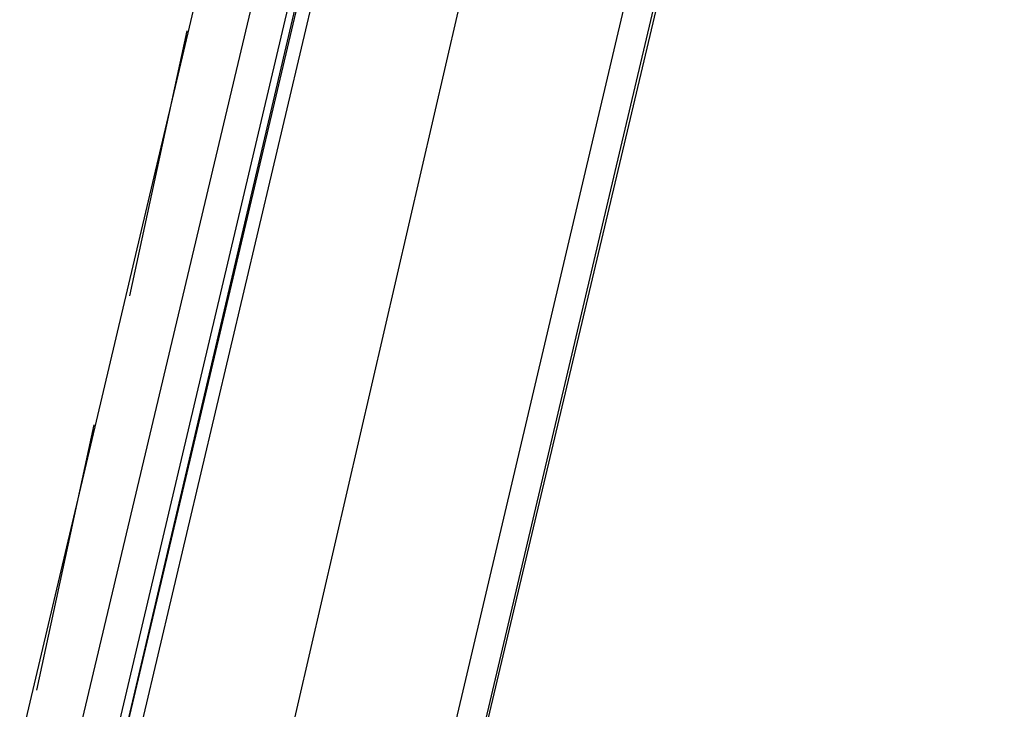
# Model space of a CAD drawing. Header units: feet. Extents: x -79 to 198, y -22 to 181.
# Tile 304 of 318: x 107.56 to 109.39, y 155.93 to 157.21. Entities that reach past the tile are written whole.
import ezdxf

# ---------------------------------------------------------------- set-up
doc = ezdxf.new("R2010")
doc.units = ezdxf.units.FT
doc.layers.add('A-LINEA', color=7, linetype='CONTINUOUS')

msp = doc.modelspace()

# ---------------------------------------------------------------- linework, layer by layer
at = {"layer": 'A-LINEA'}
for p, q in [((107, 149.8844), (108.88, 157.8178)), ((107.9733, 157.6311), (106.2667, 150.4044)), ((108.7333, 157.4578), (107.0267, 150.2311)), ((107.6533, 155.8311), (108.04, 157.4578)), ((107.8667, 157.1911), (107.76, 156.6978)), ((107.6933, 156.4578), (107.5867, 155.9644))]:
    msp.add_line(p, q, dxfattribs=at)
for points in [[(109.6, 158.8044), (109.1067, 158.8044), (108.6533, 156.8844), (107, 149.8844)], [(108.44, 157.5244), (108.0267, 155.7378), (107.6133, 154.0178)], [(107.76, 155.8044), (108.16, 157.4978), (108.1467, 157.5111), (108.1333, 157.4978), (107.7333, 155.8044), (108.1333, 157.5111), (108.12, 157.5111), (107.72, 155.8178)]]:
    msp.add_lwpolyline(points, dxfattribs=at)

doc.saveas('drawing.dxf')
